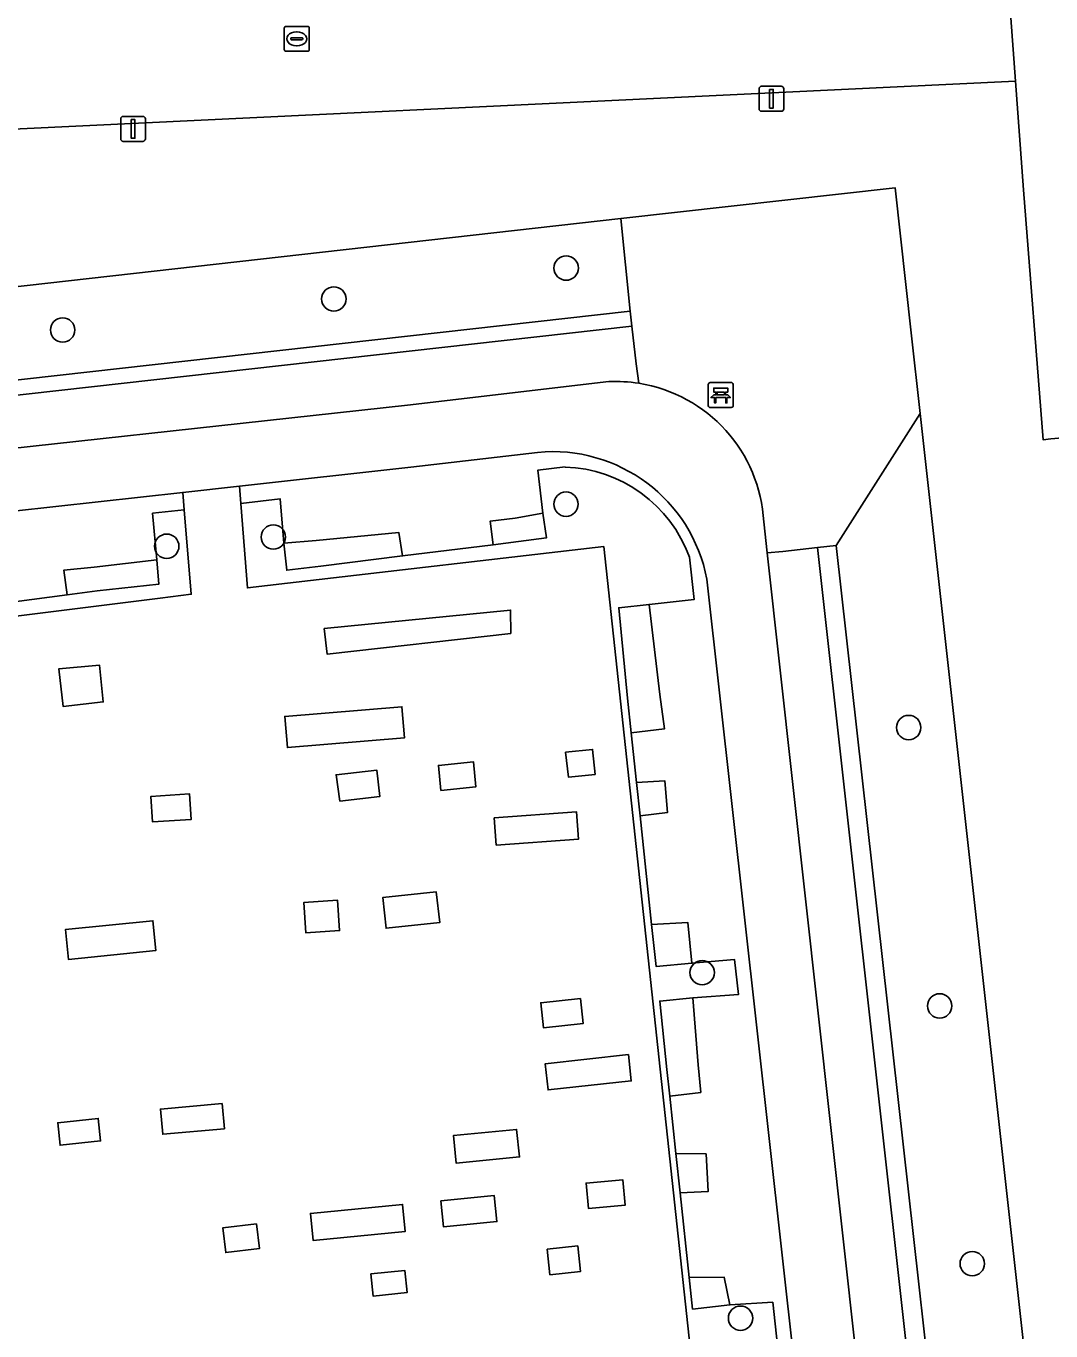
# Model space of a CAD drawing. Extents: x 161248 to 161848, y 384871 to 385383.
# Drawn here: x 161598.9 to 161640.1, y 385265.7 to 385318.1 of the extents above; entities that cross this region are included whole.
import ezdxf

# ---------------------------------------------------------------- set-up
doc = ezdxf.new("R2010")
doc.units = 0
for name, color, linetype in [('IMGEO_Bank', 7, 'Continuous'), ('IMGEO_Boom', 7, 'Continuous'), ('IMGEO_Groenvoorziening', 7, 'Continuous'), ('IMGEO_Haag', 7, 'Continuous'), ('IMGEO_Hek', 7, 'Continuous'), ('IMGEO_Kolk', 7, 'Continuous'), ('IMGEO_Lichtmast', 7, 'Continuous'), ('IMGEO_Rijbaan_lokaal_open', 7, 'Continuous'), ('IMGEO_Voetpad_halfverhard', 7, 'Continuous'), ('IMGEO_Voetpad_open', 7, 'Continuous')]:
    doc.layers.add(name, color=color, linetype=linetype)

msp = doc.modelspace()

# ---------------------------------------------------------------- linework, layer by layer
at = {"layer": 'IMGEO_Bank'}
for p, q in [((161626.309, 385302.872), (161626.309, 385303.713)), ((161626.309, 385303.713), (161626.309, 385302.872)), ((161626.384, 385303.797), (161627.225, 385303.797)), ((161627.225, 385303.797), (161626.384, 385303.797)), ((161627.309, 385303.722), (161627.309, 385302.881)), ((161627.309, 385302.881), (161627.309, 385303.722)), ((161627.006, 385303.195), (161626.613, 385303.195)), ((161626.618, 385303.303), (161626.618, 385303.409)), ((161626.662, 385303.409), (161626.662, 385303.303)), ((161626.95, 385303.415), (161626.668, 385303.415)), ((161626.668, 385303.297), (161626.95, 385303.297)), ((161626.956, 385303.303), (161626.956, 385303.409)), ((161627, 385303.409), (161627, 385303.303)), ((161627.234, 385302.797), (161626.393, 385302.797)), ((161626.393, 385302.797), (161627.234, 385302.797))]:
    msp.add_line(p, q, dxfattribs=at)
for points in [[(161626.556, 385303.195), (161626.414, 385303.195), (161626.526, 385303.297), (161626.612, 385303.297)], [(161626.612, 385303.415), (161626.526, 385303.415), (161626.526, 385303.576), (161627.089, 385303.576), (161627.089, 385303.415), (161627.006, 385303.415)], [(161626.606, 385303.188), (161626.606, 385302.981), (161626.563, 385302.981), (161626.563, 385303.188)], [(161627.006, 385303.297), (161627.089, 385303.297), (161627.201, 385303.195), (161627.062, 385303.195)], [(161627.056, 385303.188), (161627.056, 385302.981), (161627.012, 385302.981), (161627.012, 385303.188)]]:
    msp.add_lwpolyline(points, dxfattribs=at)
for centre, radius, start, end in [((161626.387, 385303.719), 0.0779, 92.4484, 184.2845), ((161626.387, 385303.719), 0.0779, 92.4484, 184.2845), ((161627.231, 385303.719), 0.0779, 2.4484, 94.2845), ((161627.231, 385303.719), 0.0779, 2.4484, 94.2845), ((161626.556, 385303.188), 0.00671, 2.8957, 87.1043), ((161626.613, 385303.188), 0.00671, 92.8957, 177.1043), ((161626.611, 385303.408), 0.00671, 2.8957, 87.1043), ((161626.611, 385303.304), 0.00671, 272.8957, 357.1043), ((161626.668, 385303.408), 0.00671, 92.8957, 177.1043), ((161626.668, 385303.304), 0.00671, 182.8957, 267.1043), ((161626.95, 385303.408), 0.00671, 2.8957, 87.1043), ((161626.95, 385303.304), 0.00671, 272.8957, 357.1043), ((161627.007, 385303.408), 0.00671, 92.8957, 177.1043), ((161627.007, 385303.304), 0.00671, 182.8957, 267.1043), ((161627.005, 385303.188), 0.00671, 2.8957, 87.1043), ((161627.062, 385303.188), 0.00671, 92.8957, 177.1043), ((161626.387, 385302.875), 0.0779, 182.4484, 274.2845), ((161626.387, 385302.875), 0.0779, 182.4484, 274.2845), ((161627.231, 385302.875), 0.0779, 272.4484, 4.2845), ((161627.231, 385302.875), 0.0779, 272.4484, 4.2845)]:
    msp.add_arc(centre, radius, start, end, dxfattribs=at)
at = {"layer": 'IMGEO_Boom'}
for centre in [(161620.606, 385308.391), (161611.28, 385307.152), (161600.394, 385305.907), (161620.599, 385298.915), (161608.854, 385297.595), (161604.574, 385297.226), (161634.355, 385289.95), (161626.064, 385280.114), (161635.598, 385278.778), (161636.904, 385268.431), (161627.604, 385266.244)]:
    msp.add_circle(centre, 0.489, dxfattribs=at)
at = {"layer": 'IMGEO_Groenvoorziening'}
for points in [[(161641.615, 385301.67), (161640.058, 385301.531), (161639.748, 385301.503), (161638.964, 385311.532), (161638.643, 385315.896), (161589.461, 385313.536), (161587.705, 385313.449), (161587.742, 385312.751), (161580.423, 385312.423), (161578.726, 385311.437), (161571.271, 385311.033), (161565.904, 385310.742), (161565.986, 385309.143), (161566.151, 385305.927), (161559.46, 385305.43), (161557.427, 385304.94), (161543.364, 385306.723), (161500, 385302.086)], [(161414.256, 385250), (161410.885, 385280.109), (161410.162, 385286.563), (161475.044, 385293.779), (161521.676, 385299.004), (161534.85, 385300.481), (161543.938, 385301.499), (161569.562, 385304.383), (161586.988, 385306.345), (161622.8, 385310.376), (161633.809, 385311.615), (161634.458, 385305.787), (161634.818, 385302.549), (161643.668, 385222.865)], [(161634.458, 385305.787), (161633.809, 385311.615), (161622.8, 385310.376), (161623.177, 385306.667), (161623.245, 385306.057), (161623.412, 385304.548), (161623.518, 385303.767)], [(161623.518, 385303.767), (161623.412, 385304.548), (161623.245, 385306.057), (161587.477, 385302.042), (161587.682, 385300.195), (161587.706, 385299.943), (161587.861, 385299.981), (161592.477, 385300.503), (161614.231, 385302.891)], [(161628.534, 385298.2), (161628.672, 385296.956), (161629.306, 385297.021), (161630.687, 385297.176), (161631.444, 385297.261), (161634.818, 385302.549), (161634.458, 385305.787)], [(161614.231, 385302.891), (161622.323, 385303.834)], [(161619.46, 385300.995), (161614.376, 385300.402), (161607.494, 385299.64), (161607.548, 385298.946), (161609.128, 385299.123), (161609.268, 385297.344), (161610.576, 385297.451), (161613.895, 385297.773), (161614.04, 385296.836), (161617.678, 385297.286), (161617.555, 385298.229), (161618.552, 385298.36)], [(161620.565, 385300.407), (161619.47, 385300.284), (161619.675, 385298.552), (161619.812, 385297.561), (161618.693, 385297.412), (161617.678, 385297.286), (161614.04, 385296.836), (161610.761, 385296.431), (161609.391, 385296.26), (161609.268, 385297.344), (161609.128, 385299.123), (161607.548, 385298.946), (161607.813, 385295.557), (161609.425, 385295.743), (161622.111, 385297.21), (161627.421, 385248.065)], [(161618.552, 385298.36), (161619.675, 385298.552), (161619.47, 385300.284), (161620.565, 385300.407)], [(161622.111, 385297.21), (161609.425, 385295.743), (161607.813, 385295.557), (161607.548, 385298.946), (161607.494, 385299.64), (161605.215, 385299.388), (161605.275, 385298.69), (161605.56, 385295.301), (161604.309, 385295.144), (161587.287, 385293.014), (161587.034, 385291.969)], [(161604.004, 385298.548), (161605.275, 385298.69), (161605.215, 385299.388), (161596.705, 385298.446), (161590.125, 385297.653)], [(161589.571, 385297.508), (161590.134, 385293.89), (161590.476, 385293.931), (161590.268, 385294.958), (161592.51, 385295.254), (161592.649, 385294.227), (161594.007, 385294.407), (161593.873, 385295.426), (161596.32, 385295.715), (161596.511, 385294.738), (161600.574, 385295.275), (161600.447, 385296.271), (161601.666, 385296.389), (161604.17, 385296.685), (161604.004, 385298.548)], [(161599.194, 385241.672), (161599.982, 385241.864), (161600.347, 385241.942), (161599.114, 385246.848), (161601.278, 385247.488), (161601.532, 385246.46), (161602.783, 385246.743), (161602.508, 385248.378), (161613.421, 385250.877), (161624.599, 385253.35), (161625.033, 385251.767), (161626.28, 385252.049), (161627.174, 385248.009), (161627.421, 385248.065), (161622.111, 385297.21)], [(161628.898, 385266.882), (161627.177, 385266.778), (161625.68, 385266.612), (161625.541, 385267.877), (161625.18, 385271.27), (161625.012, 385272.85), (161624.766, 385275.157), (161624.652, 385276.228), (161624.36, 385278.972), (161625.686, 385279.1), (161627.519, 385279.232), (161627.361, 385280.643), (161625.651, 385280.488), (161624.212, 385280.363), (161624.033, 385282.044), (161623.569, 385286.4), (161623.426, 385287.745), (161623.214, 385289.74), (161623.066, 385291.127), (161622.714, 385294.759), (161623.936, 385294.89), (161625.748, 385295.093), (161625.559, 385296.786)], [(161625.559, 385296.786), (161625.748, 385295.093), (161623.936, 385294.89), (161624.362, 385291.275), (161624.551, 385289.897), (161623.214, 385289.74), (161623.426, 385287.745), (161624.567, 385287.809), (161624.677, 385286.547), (161623.569, 385286.4), (161624.033, 385282.044), (161625.492, 385282.123), (161625.651, 385280.488), (161627.361, 385280.643), (161627.519, 385279.232), (161625.686, 385279.1), (161625.903, 385276.408), (161626.008, 385275.303), (161624.766, 385275.157), (161625.012, 385272.85), (161626.223, 385272.835), (161626.3, 385271.327), (161625.18, 385271.27), (161625.541, 385267.877), (161626.943, 385267.896), (161627.177, 385266.778), (161628.898, 385266.882), (161629.091, 385265.155)], [(161630.262, 385259.889), (161626.253, 385295.909)], [(161629.091, 385265.155), (161628.898, 385266.882)]]:
    msp.add_lwpolyline(points, dxfattribs=at)
for points in [[(161586.988, 385306.345), (161587.409, 385302.649), (161623.177, 385306.667), (161622.8, 385310.376)], [(161587.477, 385302.042), (161623.245, 385306.057), (161623.177, 385306.667), (161587.409, 385302.649)], [(161634.818, 385302.549), (161631.444, 385297.261), (161638.695, 385232.47), (161638.529, 385232.454), (161638.601, 385232.02), (161640.502, 385232.113), (161641.893, 385221.599), (161643.668, 385222.865)], [(161604.309, 385295.144), (161605.56, 385295.301), (161605.275, 385298.69), (161604.004, 385298.548), (161604.17, 385296.685), (161604.258, 385295.705), (161601.784, 385295.435), (161600.574, 385295.275), (161596.511, 385294.738), (161594.007, 385294.407), (161592.649, 385294.227), (161590.476, 385293.931), (161590.134, 385293.89), (161587.187, 385293.539), (161587.287, 385293.014)], [(161619.675, 385298.552), (161618.552, 385298.36), (161617.555, 385298.229), (161617.678, 385297.286), (161618.693, 385297.412), (161619.812, 385297.561)], [(161610.576, 385297.451), (161609.268, 385297.344), (161609.391, 385296.26), (161610.761, 385296.431), (161614.04, 385296.836), (161613.895, 385297.773)], [(161630.687, 385297.176), (161629.306, 385297.021), (161628.672, 385296.956), (161632.736, 385260.257), (161637.166, 385220.965), (161637.756, 385221.037), (161641.893, 385221.599), (161640.502, 385232.113), (161638.601, 385232.02), (161638.529, 385232.454), (161638.087, 385232.413), (161636.398, 385247.57), (161635.466, 385254.251)], [(161630.687, 385297.176), (161635.466, 385254.251), (161636.398, 385247.57), (161638.087, 385232.413), (161638.529, 385232.454), (161638.695, 385232.47), (161631.444, 385297.261)], [(161604.17, 385296.685), (161601.666, 385296.389), (161600.447, 385296.271), (161600.574, 385295.275), (161601.784, 385295.435), (161604.258, 385295.705)], [(161623.936, 385294.89), (161622.714, 385294.759), (161623.066, 385291.127), (161623.214, 385289.74), (161624.551, 385289.897), (161624.362, 385291.275)], [(161611.006, 385292.896), (161610.895, 385293.923), (161618.377, 385294.662), (161618.381, 385293.725)], [(161618.377, 385294.662), (161610.895, 385293.923), (161611.006, 385292.896), (161618.381, 385293.725)], [(161601.87, 385292.454), (161600.245, 385292.313), (161600.423, 385290.791), (161602.027, 385290.979)], [(161600.423, 385290.791), (161600.245, 385292.313), (161601.87, 385292.454), (161602.027, 385290.979)], [(161614.116, 385289.534), (161614.013, 385290.785), (161609.311, 385290.399), (161609.414, 385289.148)], [(161609.414, 385289.148), (161609.311, 385290.399), (161614.013, 385290.785), (161614.116, 385289.534)], [(161620.702, 385287.958), (161620.585, 385288.96), (161621.665, 385289.072), (161621.769, 385288.069)], [(161621.665, 385289.072), (161620.585, 385288.96), (161620.702, 385287.958), (161621.769, 385288.069)], [(161615.476, 385288.428), (161616.88, 385288.574), (161616.974, 385287.57), (161615.58, 385287.425)], [(161616.88, 385288.574), (161615.476, 385288.428), (161615.58, 385287.425), (161616.974, 385287.57)], [(161611.525, 385287), (161611.371, 385288.058), (161613.005, 385288.244), (161613.125, 385287.182)], [(161613.005, 385288.244), (161611.371, 385288.058), (161611.525, 385287), (161613.125, 385287.182)], [(161623.426, 385287.745), (161623.569, 385286.4), (161624.677, 385286.547), (161624.567, 385287.809)], [(161605.558, 385286.261), (161605.491, 385287.289), (161603.939, 385287.188), (161604.006, 385286.16)], [(161604.006, 385286.16), (161603.939, 385287.188), (161605.491, 385287.289), (161605.558, 385286.261)], [(161617.801, 385285.234), (161617.721, 385286.322), (161621.021, 385286.564), (161621.102, 385285.476)], [(161621.021, 385286.564), (161617.721, 385286.322), (161617.801, 385285.234), (161621.102, 385285.476)], [(161613.38, 385281.894), (161613.247, 385283.13), (161615.383, 385283.361), (161615.53, 385282.125)], [(161615.383, 385283.361), (161613.247, 385283.13), (161613.38, 385281.894), (161615.53, 385282.125)], [(161611.427, 385283.022), (161610.08, 385282.93), (161610.158, 385281.707), (161611.51, 385281.799)], [(161610.08, 385282.93), (161611.427, 385283.022), (161611.51, 385281.799), (161610.158, 385281.707)], [(161604.142, 385281.002), (161604.019, 385282.199), (161600.504, 385281.838), (161600.627, 385280.641)], [(161600.627, 385280.641), (161600.504, 385281.838), (161604.019, 385282.199), (161604.142, 385281.002)], [(161624.033, 385282.044), (161624.212, 385280.363), (161625.651, 385280.488), (161625.492, 385282.123)], [(161621.285, 385278.071), (161621.18, 385279.071), (161619.586, 385278.903), (161619.691, 385277.904)], [(161619.691, 385277.904), (161619.586, 385278.903), (161621.18, 385279.071), (161621.285, 385278.071)], [(161625.686, 385279.1), (161624.36, 385278.972), (161624.652, 385276.228), (161624.766, 385275.157), (161626.008, 385275.303), (161625.903, 385276.408)], [(161623.219, 385275.77), (161623.103, 385276.824), (161619.763, 385276.458), (161619.879, 385275.404)], [(161619.879, 385275.404), (161619.763, 385276.458), (161623.103, 385276.824), (161623.219, 385275.77)], [(161606.887, 385273.846), (161606.797, 385274.857), (161604.321, 385274.637), (161604.411, 385273.626)], [(161604.411, 385273.626), (161604.321, 385274.637), (161606.797, 385274.857), (161606.887, 385273.846)], [(161601.918, 385273.361), (161601.822, 385274.264), (161600.196, 385274.09), (161600.293, 385273.187)], [(161600.293, 385273.187), (161600.196, 385274.09), (161601.822, 385274.264), (161601.918, 385273.361)], [(161616.081, 385273.576), (161618.616, 385273.821), (161618.737, 385272.717), (161616.188, 385272.471)], [(161618.616, 385273.821), (161616.081, 385273.576), (161616.188, 385272.471), (161618.737, 385272.717)], [(161625.012, 385272.85), (161625.18, 385271.27), (161626.3, 385271.327), (161626.223, 385272.835)], [(161622.976, 385270.781), (161622.885, 385271.797), (161621.405, 385271.664), (161621.496, 385270.649)], [(161621.405, 385271.664), (161622.885, 385271.797), (161622.976, 385270.781), (161621.496, 385270.649)], [(161617.827, 385270.123), (161617.722, 385271.168), (161615.579, 385270.952), (161615.684, 385269.907)], [(161617.722, 385271.168), (161617.827, 385270.123), (161615.684, 385269.907), (161615.579, 385270.952)], [(161614.146, 385269.729), (161614.04, 385270.814), (161610.34, 385270.45), (161610.447, 385269.365)], [(161610.34, 385270.45), (161614.04, 385270.814), (161614.146, 385269.729), (161610.447, 385269.365)], [(161608.293, 385269.04), (161608.176, 385270.029), (161606.825, 385269.869), (161606.942, 385268.88)], [(161608.176, 385270.029), (161608.293, 385269.04), (161606.942, 385268.88), (161606.825, 385269.869)], [(161619.844, 385269.014), (161621.068, 385269.142), (161621.184, 385268.119), (161619.954, 385267.99)], [(161621.068, 385269.142), (161619.844, 385269.014), (161619.954, 385267.99), (161621.184, 385268.119)], [(161614.217, 385267.273), (161614.124, 385268.164), (161612.766, 385268.023), (161612.858, 385267.132)], [(161614.124, 385268.164), (161614.217, 385267.273), (161612.858, 385267.132), (161612.766, 385268.023)], [(161625.68, 385266.612), (161627.177, 385266.778), (161626.943, 385267.896), (161625.541, 385267.877)]]:
    msp.add_lwpolyline(points, close=True, dxfattribs=at)
for centre, radius, start, end in [((161622.593, 385297.961), 5.879, 80.9488, 92.6331), ((161622.59, 385297.888), 5.952, 3.0067, 81.0325), ((161620.066, 385294.725), 6.299, 10.8331, 95.5217), ((161620.365, 385294.876), 5.534, 20.1857, 87.9248), ((161620.365, 385294.876), 5.534, 20.1857, 87.9248)]:
    msp.add_arc(centre, radius, start, end, dxfattribs=at)
at = {"layer": 'IMGEO_Haag'}
for points in [[(161620.565, 385300.407), (161619.47, 385300.284), (161619.675, 385298.552), (161619.812, 385297.561), (161618.693, 385297.412), (161617.678, 385297.286), (161614.04, 385296.836), (161610.761, 385296.431), (161609.391, 385296.26), (161609.268, 385297.344), (161609.128, 385299.123), (161607.548, 385298.946), (161607.813, 385295.557), (161609.425, 385295.743), (161622.111, 385297.21), (161627.421, 385248.065)], [(161628.898, 385266.882), (161627.177, 385266.778), (161625.68, 385266.612), (161625.541, 385267.877), (161625.18, 385271.27), (161625.012, 385272.85), (161624.766, 385275.157), (161624.652, 385276.228), (161624.36, 385278.972), (161625.686, 385279.1), (161627.519, 385279.232), (161627.361, 385280.643), (161625.651, 385280.488), (161624.212, 385280.363), (161624.033, 385282.044), (161623.569, 385286.4), (161623.426, 385287.745), (161623.214, 385289.74), (161623.066, 385291.127), (161622.714, 385294.759), (161623.936, 385294.89), (161625.748, 385295.093), (161625.559, 385296.786)], [(161629.091, 385265.155), (161628.898, 385266.882)]]:
    msp.add_lwpolyline(points, dxfattribs=at)
msp.add_lwpolyline([(161604.309, 385295.144), (161605.56, 385295.301), (161605.275, 385298.69), (161604.004, 385298.548), (161604.17, 385296.685), (161604.258, 385295.705), (161601.784, 385295.435), (161600.574, 385295.275), (161596.511, 385294.738), (161594.007, 385294.407), (161592.649, 385294.227), (161590.476, 385293.931), (161590.134, 385293.89), (161587.187, 385293.539), (161587.287, 385293.014)], close=True, dxfattribs=at)
msp.add_arc((161620.365, 385294.876), 5.534, 20.1857, 87.9248, dxfattribs=at)
at = {"layer": 'IMGEO_Hek'}
for points in [[(161622.8, 385310.376), (161633.809, 385311.615)], [(161633.809, 385311.615), (161634.458, 385305.787)], [(161586.988, 385306.345), (161622.8, 385310.376)], [(161634.458, 385305.787), (161634.818, 385302.549)], [(161634.818, 385302.549), (161643.668, 385222.865)]]:
    msp.add_lwpolyline(points, dxfattribs=at)
at = {"layer": 'IMGEO_Kolk'}
for p, q in [((161609.292, 385317.166), (161609.292, 385318.018)), ((161609.367, 385318.092), (161610.219, 385318.092)), ((161609.78, 385317.872), (161609.805, 385317.872)), ((161610.293, 385318.018), (161610.293, 385317.166)), ((161609.551, 385317.586), (161609.551, 385317.598)), ((161609.989, 385317.549), (161609.591, 385317.549)), ((161609.594, 385317.635), (161609.992, 385317.635)), ((161609.803, 385317.312), (161609.778, 385317.312)), ((161610.035, 385317.598), (161610.035, 385317.586)), ((161610.219, 385317.092), (161609.367, 385317.092))]:
    msp.add_line(p, q, dxfattribs=at)
for points in [[(161609.292, 385317.166), (161609.292, 385318.018)], [(161609.367, 385318.092), (161610.219, 385318.092)], [(161610.293, 385318.018), (161610.293, 385317.166)], [(161610.219, 385317.092), (161609.367, 385317.092)]]:
    msp.add_lwpolyline(points, dxfattribs=at)
for centre, radius, start, end in [((161609.369, 385318.016), 0.0765, 91.552, 178.448), ((161609.369, 385318.016), 0.0765, 91.552, 178.448), ((161610.217, 385318.016), 0.0765, 1.552, 88.448), ((161610.217, 385318.016), 0.0765, 1.552, 88.448), ((161609.591, 385317.595), 0.0403, 85.8775, 175.7526), ((161609.588, 385317.585), 0.0366, 178.938, 274.7102), ((161609.992, 385317.592), 0.043, 264.8664, 352.4533), ((161609.996, 385317.597), 0.0386, 1.7309, 96.639), ((161609.369, 385317.168), 0.0765, 181.552, 268.448), ((161609.369, 385317.168), 0.0765, 181.552, 268.448), ((161610.217, 385317.168), 0.0765, 271.552, 358.448), ((161610.217, 385317.168), 0.0765, 271.552, 358.448)]:
    msp.add_arc(centre, radius, start, end, dxfattribs=at)
for centre, major_axis, ratio, start_param, end_param in [((161609.779, 385317.592), (-0.387, 0.002), 0.722429, 4.712389, 7.853982), ((161609.804, 385317.592), (-0.39, 0.002), 0.717154, 1.570796, 4.712389)]:
    msp.add_ellipse(centre, major_axis=major_axis, ratio=ratio, start_param=start_param, end_param=end_param, dxfattribs=at)
at = {"layer": 'IMGEO_Lichtmast'}
for p, q in [((161628.448, 385315.685), (161629.238, 385315.685)), ((161629.238, 385315.685), (161628.448, 385315.685)), ((161628.348, 385314.785), (161628.348, 385315.585)), ((161628.348, 385315.585), (161628.348, 385314.785)), ((161629.338, 385315.585), (161629.338, 385314.785)), ((161629.338, 385314.785), (161629.338, 385315.585)), ((161629.238, 385314.685), (161628.448, 385314.685)), ((161628.448, 385314.685), (161629.238, 385314.685)), ((161602.726, 385313.577), (161602.726, 385314.377)), ((161602.726, 385314.377), (161602.726, 385313.577)), ((161602.826, 385314.477), (161603.616, 385314.477)), ((161603.616, 385314.477), (161602.826, 385314.477)), ((161603.716, 385314.377), (161603.716, 385313.577)), ((161603.716, 385313.577), (161603.716, 385314.377)), ((161603.616, 385313.477), (161602.826, 385313.477)), ((161602.826, 385313.477), (161603.616, 385313.477))]:
    msp.add_line(p, q, dxfattribs=at)
for points in [[(161628.768, 385315.56), (161628.918, 385315.56), (161628.918, 385314.81), (161628.768, 385314.81), (161628.768, 385315.56)], [(161603.146, 385314.352), (161603.296, 385314.352), (161603.296, 385313.602), (161603.146, 385313.602), (161603.146, 385314.352)]]:
    msp.add_lwpolyline(points, dxfattribs=at)
for centre, start, end in [((161628.448, 385315.585), 90, 180), ((161628.448, 385315.585), 90, 180), ((161629.238, 385315.585), 0, 90), ((161629.238, 385315.585), 360, 90), ((161628.448, 385314.785), 180, 270), ((161628.448, 385314.785), 180, 270), ((161629.238, 385314.785), 270, 0), ((161629.238, 385314.785), 270, 0), ((161602.826, 385314.377), 90, 180), ((161602.826, 385314.377), 90, 180), ((161603.616, 385314.377), 0, 90), ((161603.616, 385314.377), 360, 90), ((161602.826, 385313.577), 180, 270), ((161602.826, 385313.577), 180, 270), ((161603.616, 385313.577), 270, 0), ((161603.616, 385313.577), 270, 0)]:
    msp.add_arc(centre, 0.1, start, end, dxfattribs=at)
at = {"layer": 'IMGEO_Rijbaan_lokaal_open'}
msp.add_lwpolyline([(161571.019, 385320.851), (161571.271, 385311.033), (161578.726, 385311.437), (161580.423, 385312.423), (161581.701, 385313.078), (161587.705, 385313.449), (161589.461, 385313.536), (161638.643, 385315.896), (161638.202, 385321.9)], dxfattribs=at)
at = {"layer": 'IMGEO_Voetpad_halfverhard'}
for points in [[(161622.323, 385303.834), (161614.231, 385302.891), (161592.477, 385300.503), (161587.861, 385299.981), (161587.706, 385299.943)], [(161590.125, 385297.653), (161596.705, 385298.446), (161605.215, 385299.388), (161607.494, 385299.64), (161614.376, 385300.402), (161619.46, 385300.995)], [(161632.736, 385260.257), (161628.672, 385296.956), (161628.534, 385298.2)], [(161626.253, 385295.909), (161630.262, 385259.889), (161631.46, 385248.983), (161631.632, 385247.425), (161634.133, 385224.662), (161634.631, 385220.13), (161637.241, 385220.3), (161637.21, 385220.572), (161637.166, 385220.965), (161632.736, 385260.257)]]:
    msp.add_lwpolyline(points, dxfattribs=at)
for centre, radius, start, end in [((161622.593, 385297.961), 5.879, 80.9488, 92.6331), ((161622.59, 385297.888), 5.952, 3.0067, 81.0325), ((161620.066, 385294.725), 6.299, 10.8331, 95.5217)]:
    msp.add_arc(centre, radius, start, end, dxfattribs=at)
at = {"layer": 'IMGEO_Voetpad_open'}
msp.add_lwpolyline([(161635.651, 385350.437), (161637.387, 385331.666), (161638.202, 385321.9), (161638.643, 385315.896), (161638.964, 385311.532), (161639.748, 385301.503), (161640.058, 385301.531), (161641.615, 385301.67), (161641.938, 385301.699), (161642.986, 385301.793), (161642.53, 385307.436), (161642.309, 385310.17), (161641.833, 385316.072), (161641.335, 385316.033), (161640.176, 385330.53), (161640.674, 385330.569), (161639.145, 385349.356)], dxfattribs=at)

doc.saveas('drawing.dxf')
